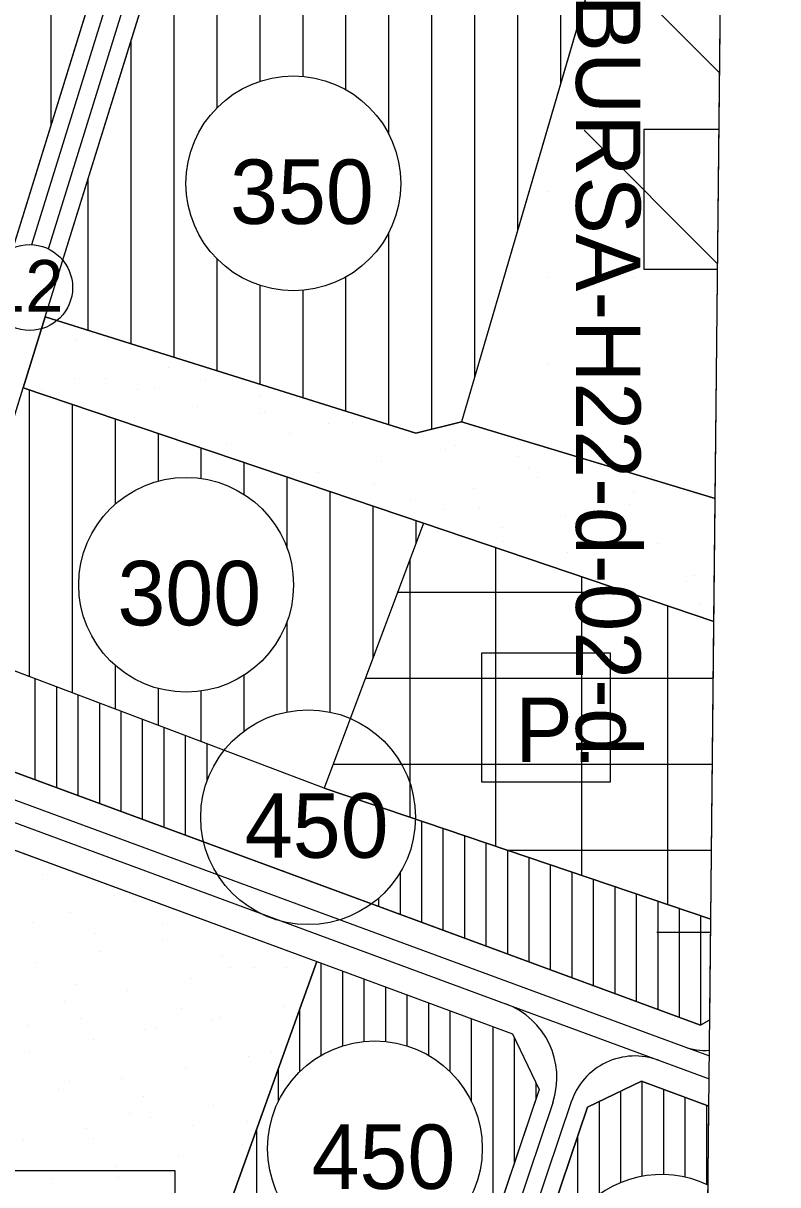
# Model space of a CAD drawing. Extents: x 419109 to 421295, y 4452223 to 4457798.
# Drawn here: x 421090.7 to 421266.4, y 4453441.3 to 4453711.7 of the extents above; entities that cross this region are included whole.
import ezdxf

# ---------------------------------------------------------------- set-up
doc = ezdxf.new("R2010")
doc.units = 0
for name, color, linetype in [('ADA', 7, 'Continuous'), ('ADAKENARI', 7, 'Continuous'), ('Default', 7, 'Continuous'), ('KALDIRIM', 7, 'Continuous'), ('KD_DAIRE', 7, 'Continuous'), ('KD_YGEN', 7, 'Continuous'), ('LJ_SEMBOL', 7, 'Continuous'), ('PAFTALAMA', 7, 'Continuous'), ('PL_AYA_PARK_DINLENME', 7, 'Continuous'), ('PL_K_PAZAR_ALANI', 7, 'Continuous'), ('PL_KON_MEV_300', 7, 'Continuous'), ('PL_KON_MEV_350', 7, 'Continuous'), ('PL_KON_MEV_450', 7, 'Continuous'), ('PL_SAY_MES_TEKNIK', 7, 'Continuous'), ('SM_DAIRE', 7, 'Continuous'), ('SM_TAKS', 7, 'Continuous'), ('SN_TR_SIVILASMA', 7, 'Continuous'), ('TR_ORTAEGITIM', 7, 'Continuous'), ('TR_ORTAYOGUNKONUT', 7, 'Continuous'), ('TR_PARKALANI', 7, 'Continuous'), ('TR_PAZARLAMAAL', 7, 'Continuous'), ('TR_YUKSEKYOGUNKONUT', 7, 'Continuous')]:
    doc.layers.add(name, color=color, linetype=linetype)

# ---------------------------------------------------------------- blocks, each defined once
blk = doc.blocks.new('POINT_DISPLAY')
at = {"layer": 'Default'}
blk.add_line((0, 0), (0, 0), dxfattribs=at)

msp = doc.modelspace()

# ---------------------------------------------------------------- linework, layer by layer
at = {"layer": 'ADA'}
for p, q in [((421225.83, 4453731.69), (421192.78, 4453618.88)), ((421095.87, 4453643.34), (421182.12, 4453616.22)), ((421183.93, 4453595.27), (421090.73, 4453626.8)), ((421182.12, 4453616.22), (421192.78, 4453618.88)), ((421192.78, 4453618.88), (421251.83, 4453601.02)), ((421183.93, 4453595.27), (421160.8, 4453533.6)), ((421251.53, 4453572.4), (421183.93, 4453595.27)), ((421160.8, 4453533.6), (421072.19, 4453567.14)), ((421160.8, 4453533.6), (421250.81, 4453503.11)), ((421135.13, 4453426.44), (421159.07, 4453493.23))]:
    msp.add_line(p, q, dxfattribs=at)
at = {"layer": 'ADAKENARI'}
for p, q in [((421117.37, 4453752.95), (421084.52, 4453647.25)), ((421095.87, 4453643.34), (421128.89, 4453749.58)), ((421090.73, 4453626.8), (421095.87, 4453643.34)), ((421072.19, 4453567.14), (421090.73, 4453626.8)), ((420970.29, 4453562.82), (421159.07, 4453493.23)), ((421248.38, 4453478.42), (421074.94, 4453542.36)), ((421159.07, 4453493.23), (421204.66, 4453476.42)), ((421250.57, 4453479.65), (421248.38, 4453478.42)), ((421204.66, 4453476.42), (421210.85, 4453463.48)), ((421222.11, 4453459.33), (421234.69, 4453465.35)), ((421234.69, 4453465.35), (421250.36, 4453459.57)), ((421210.85, 4453463.48), (421188.78, 4453398.02)), ((421199.87, 4453393.35), (421222.11, 4453459.33))]:
    msp.add_line(p, q, dxfattribs=at)
at = {"layer": 'KALDIRIM'}
for p, q in [((421092.72, 4453660.14), (421121.19, 4453751.74)), ((421096.6, 4453659.15), (421125.08, 4453750.79)), ((421038.3, 4453544.15), (421203, 4453483.42)), ((421076.58, 4453535.36), (421244.57, 4453473.42)), ((421203, 4453483.42), (421250.42, 4453465.94)), ((421244.57, 4453473.42), (421250.48, 4453471.25)), ((421214.02, 4453460.38), (421187.55, 4453381.84)), ((421218.31, 4453460.56), (421191.34, 4453380.56))]:
    msp.add_line(p, q, dxfattribs=at)
for centre, radius, start, end in [((421196.66, 4453466.23), 18.32, 341.3728, 69.762), ((421249.52, 4453486.85), 14.31, 249.762, 273.8809), ((421233.2, 4453455.54), 15.71, 69.762, 161.3728)]:
    msp.add_arc(centre, radius, start, end, dxfattribs=at)
at = {"layer": 'KD_DAIRE'}
msp.add_circle((421092.22, 4453650.15), 10, dxfattribs=at)
at = {"layer": 'LJ_SEMBOL'}
for p, q in [((421235.19, 4453686.92), (421235.19, 4453654.42)), ((421252.73, 4453686.92), (421235.19, 4453686.92)), ((421235.19, 4453654.42), (421252.39, 4453654.42))]:
    msp.add_line(p, q, dxfattribs=at)
msp.add_lwpolyline([(421197.43, 4453535.06), (421227.43, 4453535.06), (421227.43, 4453565.06), (421197.43, 4453565.06)], close=True, dxfattribs=at)
msp.add_lwpolyline([(421076.01, 4453444.62), (421126.01, 4453444.62), (421126.01, 4453414.62), (421076.01, 4453414.62), (421076.01, 4453444.62), (421126.01, 4453444.62)], dxfattribs=at)
at = {"layer": 'PAFTALAMA'}
for q in [(421238.28, 4453500), (421250.78, 4453500)]:
    msp.add_line((421250.78, 4453500), q, dxfattribs=at)
msp.add_lwpolyline([(419138.44, 4455021.89), (419108.72, 4452245.78), (421237.47, 4452223.29), (421266.41, 4454999.4)], dxfattribs=at)
at = {"layer": 'PL_AYA_PARK_DINLENME'}
msp.add_line((421251.53, 4453572.4), (421251.83, 4453601.02), dxfattribs=at)
for points in [[(421251.83, 4453601.02), (421192.78, 4453618.88), (421182.12, 4453616.22), (421095.87, 4453643.34), (421090.73, 4453626.8), (421183.93, 4453595.27), (421251.53, 4453572.4)], [(421051.93, 4453415.56), (421052.71, 4453456.38), (421068.65, 4453453.66), (421087.7, 4453502.26), (420984.67, 4453544.63), (420968.34, 4453509.64), (420986.23, 4453501.87), (420975.73, 4453475.43), (420960.15, 4453475.43), (420960.82, 4453556.28), (420970.29, 4453562.82), (421159.07, 4453493.23), (421135.13, 4453426.44)]]:
    msp.add_lwpolyline(points, dxfattribs=at)
at = {"layer": 'PL_K_PAZAR_ALANI'}
msp.add_line((421250.81, 4453503.11), (421251.53, 4453572.4), dxfattribs=at)
msp.add_lwpolyline([(421251.53, 4453572.4), (421183.93, 4453595.27), (421160.8, 4453533.6), (421250.81, 4453503.11)], dxfattribs=at)
at = {"layer": 'PL_KON_MEV_300'}
msp.add_lwpolyline([(421072.19, 4453567.14), (421090.73, 4453626.8), (421183.93, 4453595.27), (421160.8, 4453533.6)], close=True, dxfattribs=at)
at = {"layer": 'PL_KON_MEV_350'}
msp.add_lwpolyline([(421095.87, 4453643.34), (421128.89, 4453749.58), (421141.46, 4453756.33), (421225.83, 4453731.69), (421192.78, 4453618.88), (421182.12, 4453616.22)], close=True, dxfattribs=at)
msp.add_lwpolyline([(421117.37, 4453752.95), (421084.52, 4453647.25), (421006.64, 4453670.93), (421015.09, 4453695.17), (421026.01, 4453726.48)], dxfattribs=at)
at = {"layer": 'PL_KON_MEV_450'}
for p, q in [((421250.57, 4453479.65), (421250.81, 4453503.11)), ((421249.3, 4453358.13), (421250.36, 4453459.57))]:
    msp.add_line(p, q, dxfattribs=at)
for points in [[(421250.81, 4453503.11), (421160.8, 4453533.6), (421072.19, 4453567.14), (421068.53, 4453555.37), (421074.94, 4453542.36), (421248.38, 4453478.42), (421250.57, 4453479.65)], [(421250.36, 4453459.57), (421234.69, 4453465.35), (421222.11, 4453459.33), (421199.87, 4453393.35), (421249.3, 4453358.13)]]:
    msp.add_lwpolyline(points, dxfattribs=at)
msp.add_lwpolyline([(421210.85, 4453463.48), (421188.78, 4453398.02), (421135.13, 4453426.44), (421159.07, 4453493.23), (421204.66, 4453476.42)], close=True, dxfattribs=at)
at = {"layer": 'PL_SAY_MES_TEKNIK'}
msp.add_line((421251.83, 4453601.02), (421253.11, 4453723.72), dxfattribs=at)
msp.add_lwpolyline([(421253.11, 4453723.72), (421225.83, 4453731.69), (421192.78, 4453618.88), (421251.83, 4453601.02)], dxfattribs=at)
at = {"layer": 'SM_DAIRE'}
for centre in [(421153.62, 4453674.39), (421128.66, 4453580.94), (421157.06, 4453526.83), (421172.61, 4453449.74)]:
    msp.add_circle(centre, 25, dxfattribs=at)
msp.add_arc((421239.33, 4453418.65), 25, 64.3148, 294.4908, dxfattribs=at)
at = {"layer": 'SN_TR_SIVILASMA'}
for p, q in [((421252.86, 4453700.1), (421167.29, 4453785.68)), ((421252.4, 4453655.66), (421221.32, 4453686.74))]:
    msp.add_line(p, q, dxfattribs=at)
at = {"layer": 'TR_ORTAYOGUNKONUT'}
for p, q in [((421097.21, 4453688.08), (421097.21, 4453769.25)), ((421145.87, 4453698.16), (421145.87, 4453755.04)), ((421135.87, 4453692), (421135.87, 4453753.33)), ((421155.87, 4453699.29), (421155.87, 4453752.12)), ((421165.87, 4453696.19), (421165.87, 4453749.2)), ((421175.87, 4453685.8), (421175.87, 4453746.28)), ((421185.87, 4453617.16), (421185.87, 4453743.36)), ((421125.87, 4453633.91), (421125.87, 4453739.87)), ((421195.87, 4453629.44), (421195.87, 4453740.44)), ((421205.87, 4453663.58), (421205.87, 4453737.52)), ((421215.87, 4453697.71), (421215.87, 4453734.6)), ((421115.87, 4453637.05), (421115.87, 4453707.69)), ((421105.87, 4453640.2), (421105.87, 4453675.52)), ((421175.87, 4453618.18), (421175.87, 4453662.99)), ((421135.87, 4453630.76), (421135.87, 4453656.79)), ((421165.87, 4453621.33), (421165.87, 4453652.6)), ((421145.87, 4453627.62), (421145.87, 4453650.63)), ((421155.87, 4453624.47), (421155.87, 4453649.49)), ((421092.19, 4453559.57), (421092.19, 4453626.3)), ((421102.19, 4453555.78), (421102.19, 4453622.92)), ((421112.19, 4453599.75), (421112.19, 4453619.54)), ((421122.19, 4453605.09), (421122.19, 4453616.16)), ((421132.19, 4453605.69), (421132.19, 4453612.77)), ((421142.19, 4453601.96), (421142.19, 4453609.39)), ((421152.19, 4453589.38), (421152.19, 4453606.01)), ((421162.19, 4453551.3), (421162.19, 4453602.63)), ((421172.19, 4453563.97), (421172.19, 4453599.24)), ((421182.19, 4453590.63), (421182.19, 4453595.86)), ((421152.19, 4453551.35), (421152.19, 4453572.5)), ((421112.19, 4453552), (421112.19, 4453562.13)), ((421142.19, 4453546.92), (421142.19, 4453559.92)), ((421122.19, 4453548.21), (421122.19, 4453556.79)), ((421132.19, 4453544.43), (421132.19, 4453556.19))]:
    msp.add_line(p, q, dxfattribs=at)
at = {"layer": 'TR_PAZARLAMAAL'}
for p, q in [((421180.8, 4453526.83), (421180.8, 4453586.93)), ((421200.8, 4453520.05), (421200.8, 4453589.56)), ((421220.8, 4453513.28), (421220.8, 4453582.8)), ((421177.9, 4453579.2), (421231.43, 4453579.2)), ((421240.8, 4453506.5), (421240.8, 4453576.03)), ((421170.4, 4453559.2), (421251.4, 4453559.2)), ((421162.9, 4453539.2), (421251.19, 4453539.2)), ((421203.31, 4453519.2), (421250.98, 4453519.2))]:
    msp.add_line(p, q, dxfattribs=at)
at = {"layer": 'TR_YUKSEKYOGUNKONUT'}
for p, q in [((421093.53, 4453535.51), (421093.53, 4453559.06)), ((421098.53, 4453533.66), (421098.53, 4453557.17)), ((421103.53, 4453531.82), (421103.53, 4453555.27)), ((421108.53, 4453529.98), (421108.53, 4453553.38)), ((421113.53, 4453528.13), (421113.53, 4453551.49)), ((421118.53, 4453526.29), (421118.53, 4453549.6)), ((421123.53, 4453524.45), (421123.53, 4453547.71)), ((421128.53, 4453522.6), (421128.53, 4453545.81)), ((421133.53, 4453535.27), (421133.53, 4453543.92)), ((421183.53, 4453502.33), (421183.53, 4453525.9)), ((421188.53, 4453500.48), (421188.53, 4453524.21)), ((421193.53, 4453498.64), (421193.53, 4453522.52)), ((421198.53, 4453496.8), (421198.53, 4453520.82)), ((421203.53, 4453494.95), (421203.53, 4453519.13)), ((421208.53, 4453493.11), (421208.53, 4453517.43)), ((421178.53, 4453504.17), (421178.53, 4453514.02)), ((421213.53, 4453491.27), (421213.53, 4453515.74)), ((421218.53, 4453489.42), (421218.53, 4453514.05)), ((421223.53, 4453487.58), (421223.53, 4453512.35)), ((421228.53, 4453485.73), (421228.53, 4453510.66)), ((421233.53, 4453483.89), (421233.53, 4453508.97)), ((421173.53, 4453506.01), (421173.53, 4453508.02)), ((421238.53, 4453482.05), (421238.53, 4453507.27)), ((421243.53, 4453480.2), (421243.53, 4453505.58)), ((421248.53, 4453478.5), (421248.53, 4453503.89)), ((421160.13, 4453471.41), (421160.13, 4453492.83)), ((421165.13, 4453473.6), (421165.13, 4453490.99)), ((421170.13, 4453474.62), (421170.13, 4453489.15)), ((421175.13, 4453474.62), (421175.13, 4453487.3)), ((421180.13, 4453473.59), (421180.13, 4453485.46)), ((421155.13, 4453467.62), (421155.13, 4453482.23)), ((421185.13, 4453471.38), (421185.13, 4453483.62)), ((421190.13, 4453467.58), (421190.13, 4453481.77)), ((421195.13, 4453460.6), (421195.13, 4453479.93)), ((421200.13, 4453431.68), (421200.13, 4453478.09)), ((421205.13, 4453446.51), (421205.13, 4453475.44)), ((421150.13, 4453460.68), (421150.13, 4453468.29)), ((421234.87, 4453443.25), (421234.87, 4453465.28)), ((421210.13, 4453461.35), (421210.13, 4453464.98)), ((421229.87, 4453441.79), (421229.87, 4453463.04)), ((421239.87, 4453443.64), (421239.87, 4453463.43)), ((421224.87, 4453439.05), (421224.87, 4453460.65)), ((421244.87, 4453443.03), (421244.87, 4453461.59)), ((421249.87, 4453441.32), (421249.87, 4453459.75)), ((421145.13, 4453421.15), (421145.13, 4453454.34)), ((421219.87, 4453434.35), (421219.87, 4453452.69))]:
    msp.add_line(p, q, dxfattribs=at)

# ---------------------------------------------------------------- block references
at = {"layer": 'TR_ORTAEGITIM', "xscale": 0.1, "yscale": 0.10000000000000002}
for p in [(421232.78, 4453692.49), (421252.78, 4453692.49), (421212.78, 4453672.49), (421232.78, 4453672.49), (421212.78, 4453652.49), (421232.78, 4453652.49), (421212.78, 4453632.49), (421232.78, 4453632.49), (421232.78, 4453612.49)]:
    msp.add_blockref('POINT_DISPLAY', p, dxfattribs=at)
at = {"layer": 'TR_PARKALANI', "xscale": 0.1, "yscale": 0.10000000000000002}
for p in [(421103.2, 4453637.83), (421124.63, 4453631.45), (421102.68, 4453628.94), (421109.86, 4453628.85), (421133.09, 4453628.66), (421095.08, 4453626.24), (421117.45, 4453626.34), (421121.31, 4453626.58), (421146.06, 4453625.08), (421131.29, 4453622.47), (421116.52, 4453619.87), (421145.66, 4453620.9), (421146.99, 4453621.13), (421161.76, 4453618.52), (421167.49, 4453618.7), (421152.72, 4453616.1), (421203.7, 4453614.93), (421137.95, 4453613.49), (421188.93, 4453612.33), (421191.31, 4453613.31), (421174.15, 4453609.72), (421206.08, 4453610.71), (421225.13, 4453608.56), (421159.38, 4453607.12), (421208.44, 4453608.31), (421210.36, 4453605.95), (421172.6, 4453604.35), (421195.59, 4453603.35), (421235.63, 4453605.5), (421180.81, 4453600.74), (421232.79, 4453602.63), (421246.56, 4453602.18), (421188.7, 4453598.54), (421196.95, 4453598.67), (421231.79, 4453599.58), (421217.02, 4453596.97), (421202.25, 4453594.37), (421202.61, 4453591.01), (421233.02, 4453590.73), (421238.45, 4453590.6), (421217.38, 4453588.41), (421223.68, 4453587.99), (421223.9, 4453582.12), (421245.11, 4453581.62), (421246.92, 4453583.2), (421248.24, 4453576.44), (421095.14, 4453513.52), (421112.06, 4453508.5), (421116.57, 4453507.14), (421101.8, 4453504.54), (421092.86, 4453502.35), (421123.27, 4453502.06), (421138.01, 4453500.77), (421107.63, 4453499.74), (421123.23, 4453498.16), (421108.46, 4453495.56), (421093.69, 4453492.95), (421137.18, 4453494.53), (421139.01, 4453491.94), (421144.67, 4453491.79), (421151.95, 4453491.93), (421103.17, 4453487.98), (421129.89, 4453489.18), (421115.12, 4453486.58), (421100.35, 4453483.97), (421127.52, 4453482.3), (421151.33, 4453482.81), (421104.16, 4453480.05), (421134.57, 4453479.76), (421136.55, 4453480.2), (421091.68, 4453478.34), (421118.93, 4453477.44), (421121.78, 4453477.6), (421107.01, 4453474.99), (421092.24, 4453472.39), (421143.21, 4453471.22), (421148.48, 4453472.23), (421128.44, 4453468.62), (421101.56, 4453465.27), (421113.67, 4453466.01), (421098.9, 4453463.41), (421118.62, 4453461.79), (421115.46, 4453457.75), (421135.1, 4453459.64), (421145.87, 4453457.46), (421105.56, 4453454.43), (421120.33, 4453457.03), (421130.23, 4453455.14), (421142.97, 4453456.11), (421090.79, 4453451.82), (421107.13, 4453452.14), (421141.76, 4453450.66), (421126.99, 4453448.05), (421112.22, 4453445.45), (421097.45, 4453442.84), (421112.85, 4453442.97)]:
    msp.add_blockref('POINT_DISPLAY', p, dxfattribs=at)

# ---------------------------------------------------------------- texts
at = {"layer": 'KD_YGEN'}
msp.add_text('12', height=12, dxfattribs=at).set_placement((421082.25, 4453644.54))
at = {"layer": 'LJ_SEMBOL'}
msp.add_text('P.', height=15, dxfattribs=at).set_placement((421205.29, 4453539.68))
at = {"layer": 'PAFTALAMA'}
msp.add_text('BURSA-H22-d-02-d', height=15, rotation=270, dxfattribs=at).set_placement((421219.44, 4453718.36))
at = {"layer": 'SM_TAKS'}
for s, p in [('350', (421138.88, 4453664.95)), ('300', (421112.66, 4453571.5)), ('450', (421142.32, 4453517.39)), ('450', (421157.87, 4453440.3))]:
    msp.add_text(s, height=15, dxfattribs=at).set_placement(p)

doc.saveas('drawing.dxf')
